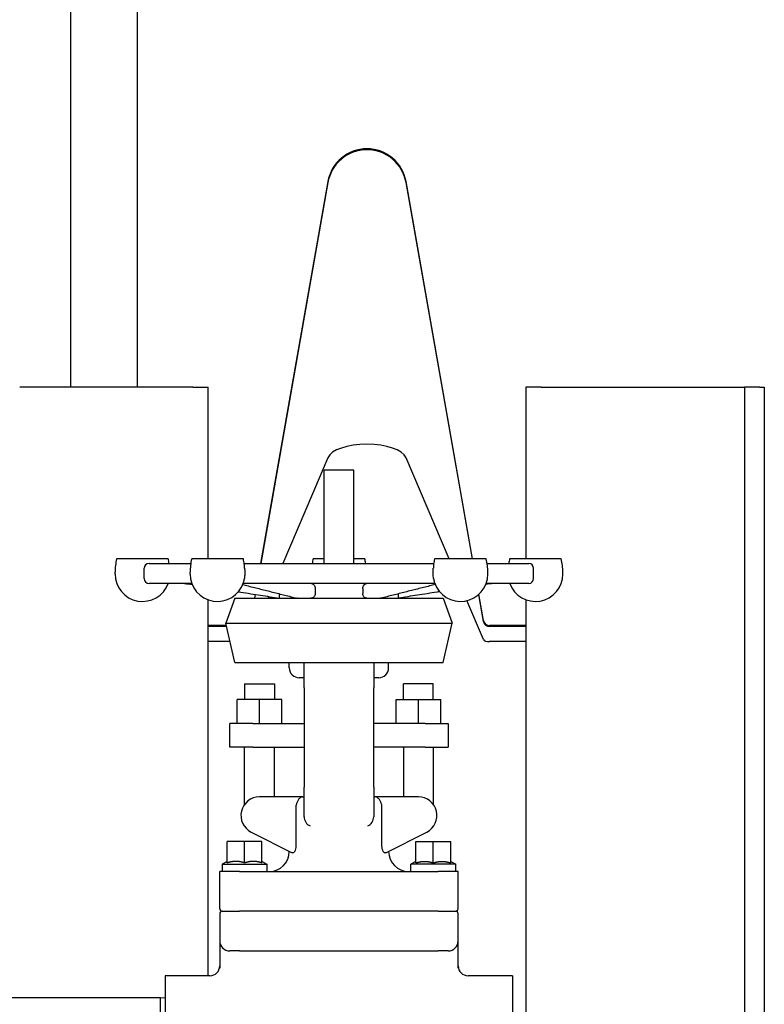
# Model space of a CAD drawing. Header units: inches. Extents: x 24 to 1128, y -94 to 748.
# Tile 423 of 546: x 977 to 986, y 259 to 271. Entities that reach past the tile are written whole.
import ezdxf

# ---------------------------------------------------------------- set-up
doc = ezdxf.new("R2010")
doc.units = ezdxf.units.IN
doc.header["$LTSCALE"] = 32
doc.header["$MEASUREMENT"] = 0
doc.layers.add('Visible (ANSI)', color=7, linetype='Continuous', lineweight=30)

msp = doc.modelspace()

# ---------------------------------------------------------------- linework, layer by layer
at = {"layer": 'Visible (ANSI)'}
for p, q in [((977.27166, 278.06287), (977.27166, 266.40662)), ((978.11166, 278.06287), (978.11166, 266.40662)), ((980.51176, 268.99345), (979.66441, 264.18787)), ((980.51176, 268.9815), (979.66651, 264.18787)), ((982.33334, 264.24787), (981.49657, 268.99345)), ((982.33123, 264.24787), (981.49657, 268.9815)), ((978.81416, 266.40662), (976.63416, 266.40662)), ((978.81416, 266.40662), (979.00416, 266.40662)), ((979.00416, 264.24787), (979.00416, 266.40662)), ((983.00416, 266.40662), (983.00416, 264.24787)), ((983.19416, 266.40662), (983.00416, 266.40662)), ((983.19416, 266.40662), (985.37416, 266.40662)), ((985.37416, 266.40662), (985.75416, 266.40662)), ((985.75416, 266.40662), (985.75416, 155.34422)), ((985.94416, 266.40662), (985.75416, 266.40662)), ((985.94416, 266.40662), (986.00416, 266.40662)), ((986.00416, 266.40662), (986.00416, 155.34422)), ((980.51176, 265.51881), (979.94519, 264.18787)), ((982.03759, 264.24787), (981.49657, 265.51881)), ((980.46416, 264.18787), (980.46416, 265.36287)), ((980.83916, 265.36287), (980.46416, 265.36287)), ((980.83916, 264.18787), (980.83916, 265.36287)), ((978.50392, 264.24787), (977.85392, 264.24787)), ((978.26166, 264.18787), (978.78697, 264.18787)), ((979.44842, 264.24787), (978.79842, 264.24787)), ((979.45988, 264.18787), (981.84345, 264.18787)), ((980.46416, 264.24787), (980.32666, 264.24787)), ((980.97666, 264.24787), (980.83916, 264.24787)), ((982.5049, 264.24787), (981.8549, 264.24787)), ((982.51636, 264.18787), (983.04166, 264.18787)), ((983.44941, 264.24787), (982.79941, 264.24787)), ((977.83424, 264.05557), (977.83424, 264.07702)), ((978.20166, 263.99787), (978.20166, 264.12787)), ((978.77875, 264.05557), (978.77875, 264.07702)), ((979.46572, 264.07702), (979.46572, 264.05557)), ((981.83761, 264.05557), (981.83761, 264.07702)), ((982.52458, 264.05557), (982.52458, 264.07702)), ((983.10166, 263.99787), (983.10166, 264.12787)), ((983.46908, 264.05557), (983.46908, 264.07702)), ((978.79946, 263.93787), (978.26166, 263.93787)), ((981.85595, 263.93787), (979.44738, 263.93787)), ((983.04166, 263.93787), (982.50386, 263.93787)), ((979.90166, 263.75037), (979.90166, 263.80701)), ((980.35276, 263.8746), (980.35276, 263.80945)), ((980.95057, 263.8746), (980.95057, 263.80945)), ((981.40166, 263.75037), (981.40166, 263.80701)), ((982.4703, 263.47116), (982.41216, 263.80089)), ((979.00416, 259.00037), (979.00416, 263.73218)), ((979.34059, 263.75037), (979.22739, 263.4368)), ((979.34059, 263.75037), (981.96274, 263.75037)), ((979.59594, 263.79956), (979.58726, 263.75037)), ((979.59799, 263.79924), (979.58937, 263.75037)), ((979.76848, 263.77277), (979.75895, 263.75037)), ((981.96274, 263.75037), (982.07593, 263.4368)), ((982.4703, 263.23141), (982.26196, 263.7208)), ((982.4703, 263.45921), (982.41034, 263.79924)), ((983.00416, 263.73255), (983.00416, 155.34422)), ((979.34059, 262.94212), (979.22739, 263.4368)), ((979.22739, 263.4368), (982.07593, 263.4368)), ((981.96274, 262.94212), (982.07593, 263.4368)), ((979.2343, 263.40662), (979.00416, 263.40662)), ((979.23703, 263.39467), (979.00416, 263.39467)), ((983.00416, 263.40662), (982.54721, 263.40662)), ((983.00416, 263.39467), (982.54721, 263.39467)), ((979.28051, 263.20467), (979.00416, 263.20467)), ((983.00416, 263.20467), (982.54721, 263.20467)), ((979.34059, 262.94212), (981.96274, 262.94212)), ((980.02666, 262.87537), (980.02666, 262.94212)), ((980.21416, 262.62537), (980.21416, 262.94212)), ((981.08916, 262.94212), (981.08916, 262.62537)), ((981.27666, 262.87537), (981.27666, 262.94212)), ((980.21416, 262.75037), (980.15166, 262.75037)), ((981.15166, 262.75037), (981.08916, 262.75037)), ((979.46416, 262.67537), (979.46416, 262.47537)), ((979.46416, 262.67537), (979.83916, 262.67537)), ((979.83916, 262.67537), (979.83916, 262.47537)), ((980.21416, 262.62537), (980.21416, 261.37537)), ((981.08916, 261.37537), (981.08916, 262.62537)), ((981.46416, 262.47537), (981.46416, 262.67537)), ((981.83916, 262.67537), (981.46416, 262.67537)), ((981.83916, 262.47537), (981.83916, 262.67537)), ((979.37041, 262.17537), (979.37041, 262.47537)), ((979.65166, 262.47537), (979.37041, 262.47537)), ((979.65166, 262.17537), (979.65166, 262.47537)), ((979.93291, 262.47537), (979.65166, 262.47537)), ((979.93291, 262.17537), (979.93291, 262.47537)), ((981.37041, 262.17537), (981.37041, 262.47537)), ((981.37041, 262.47537), (981.65166, 262.47537)), ((981.65166, 262.47537), (981.93291, 262.47537)), ((981.65166, 262.17537), (981.65166, 262.47537)), ((981.93291, 262.17537), (981.93291, 262.47537)), ((979.27666, 261.87537), (979.27666, 262.17537)), ((979.56729, 262.17537), (979.27666, 262.17537)), ((979.56729, 262.17537), (980.21416, 262.17537)), ((981.73604, 262.17537), (981.08916, 262.17537)), ((981.73604, 262.17537), (982.02666, 262.17537)), ((982.02666, 262.17537), (982.02666, 261.87537)), ((979.56729, 261.87537), (979.27666, 261.87537)), ((979.46416, 261.15594), (979.46416, 261.87537)), ((979.56729, 261.87537), (980.21416, 261.87537)), ((979.83916, 261.25037), (979.83916, 261.87537)), ((981.73604, 261.87537), (981.08916, 261.87537)), ((981.46416, 261.87537), (981.46416, 261.25037)), ((981.73604, 261.87537), (982.02666, 261.87537)), ((981.83916, 261.87537), (981.83916, 261.15594)), ((980.21416, 261.00037), (980.21416, 261.37537)), ((981.08916, 261.37537), (981.08916, 261.00037)), ((980.19907, 261.25037), (979.65166, 261.25037)), ((980.19907, 261.25037), (980.21416, 261.25037)), ((981.08916, 261.25037), (981.10426, 261.25037)), ((981.65166, 261.25037), (981.10426, 261.25037)), ((980.1104, 261.12537), (980.1104, 260.63559)), ((981.19293, 260.63559), (981.19293, 261.12537)), ((979.54635, 260.80878), (980.06338, 260.5473)), ((981.23995, 260.5473), (981.75698, 260.80878)), ((979.24541, 260.41978), (979.24541, 260.68787)), ((979.46416, 260.68787), (979.24541, 260.68787)), ((979.46416, 260.41978), (979.46416, 260.68787)), ((979.68291, 260.68787), (979.46416, 260.68787)), ((979.68291, 260.41978), (979.68291, 260.68787)), ((981.62041, 260.68787), (981.83916, 260.68787)), ((981.62041, 260.41978), (981.62041, 260.68787)), ((981.83916, 260.68787), (982.05791, 260.68787)), ((981.83916, 260.41978), (981.83916, 260.68787)), ((982.05791, 260.41978), (982.05791, 260.68787)), ((980.02666, 260.56287), (980.02666, 260.56587)), ((981.27666, 260.56287), (981.27666, 260.56587)), ((979.24291, 260.43787), (979.18291, 260.40323)), ((979.18291, 260.40323), (979.18291, 260.31287)), ((979.18291, 260.40323), (979.74541, 260.40323)), ((979.24541, 260.43787), (979.24291, 260.43787)), ((979.38351, 260.43787), (979.32607, 260.43787)), ((979.60226, 260.43787), (979.54482, 260.43787)), ((979.68541, 260.43787), (979.68291, 260.43787)), ((979.68541, 260.43787), (979.74541, 260.40323)), ((979.74541, 260.40323), (979.74541, 260.31287)), ((981.61791, 260.43787), (981.55791, 260.40323)), ((982.12041, 260.40323), (981.55791, 260.40323)), ((981.55791, 260.31287), (981.55791, 260.40323)), ((981.61791, 260.43787), (981.62041, 260.43787)), ((981.70107, 260.43787), (981.75851, 260.43787)), ((981.91982, 260.43787), (981.97726, 260.43787)), ((982.05791, 260.43787), (982.06041, 260.43787)), ((982.06041, 260.43787), (982.12041, 260.40323)), ((982.12041, 260.31287), (982.12041, 260.40323)), ((979.15166, 259.84412), (979.15166, 260.31287)), ((979.40166, 260.31287), (979.15166, 260.31287)), ((979.40166, 260.31287), (981.90166, 260.31287)), ((982.15166, 260.31287), (981.90166, 260.31287)), ((982.15166, 259.84412), (982.15166, 260.31287)), ((979.15166, 259.78162), (979.15166, 259.43787)), ((979.18291, 259.81287), (979.40166, 259.81287)), ((981.90166, 259.81287), (979.40166, 259.81287)), ((981.90166, 259.81287), (982.12041, 259.81287)), ((982.15166, 259.43787), (982.15166, 259.78162)), ((979.15166, 259.43787), (979.15166, 259.09554)), ((982.15166, 259.09554), (982.15166, 259.43787)), ((979.40166, 259.31287), (979.27666, 259.31287)), ((979.40166, 259.31287), (980.65166, 259.31287)), ((980.65166, 259.31287), (981.90166, 259.31287)), ((982.02666, 259.31287), (981.90166, 259.31287)), ((979.02666, 259.00037), (978.46666, 259.00037)), ((978.46666, 259.00037), (978.46666, 257.12537)), ((982.83666, 259.00037), (982.27666, 259.00037)), ((982.83666, 259.00037), (982.83666, 257.12537)), ((978.40416, 258.72037), (975.84166, 258.72037)), ((978.46666, 258.71874), (978.40416, 258.72037)), ((978.40416, 257.40537), (978.40416, 258.72037))]:
    msp.add_line(p, q, dxfattribs=at)
for centre, radius, start, end in [((981.00416, 268.90662), 0.5, 10, 170), ((981.00416, 268.89467), 0.5, 10, 170), ((978.586, 264.07702), 0.75176, 166.863217, 180), ((978.26166, 264.12787), 0.06, 90, 180), ((977.77183, 264.07702), 0.75176, 8.479986, 13.136783), ((979.53051, 264.07702), 0.75176, 166.863217, 180), ((978.71633, 264.07702), 0.75176, 7.980025, 13.136783), ((981.05875, 264.07702), 0.75176, 166.863217, 171.520014), ((980.24458, 264.07702), 0.75176, 8.479986, 13.136783), ((982.58699, 264.07702), 0.75176, 166.863217, 172.019975), ((981.77282, 264.07702), 0.75176, 0, 13.136783), ((983.5315, 264.07702), 0.75176, 166.863217, 171.520014), ((983.04166, 264.12787), 0.06, 0, 90), ((982.71732, 264.07702), 0.75176, 0, 13.136783), ((978.17892, 264.05557), 0.34467, 180, 340.03444), ((979.12342, 264.05557), 0.34467, 180, 341.681567), ((982.1799, 264.05557), 0.34467, 198.318433, 0), ((983.12441, 264.05557), 0.34467, 199.96556, 0), ((978.26166, 263.99787), 0.06, 180, 270), ((983.04166, 263.99787), 0.06, 270, 0), ((982.54721, 263.48472), 0.0781, 190, 270), ((982.54721, 263.47277), 0.0781, 190, 270), ((980.15166, 262.87537), 0.125, 180, 270), ((981.15166, 262.87537), 0.125, 270, 0), ((979.65166, 261.01702), 0.23335, 90, 243.172694), ((981.65166, 261.01702), 0.23335, 296.827306, 90), ((980.33916, 261.00037), 0.125, 180, 245.901134), ((980.96416, 261.00037), 0.125, 294.098866, 0), ((979.77666, 260.56287), 0.25, 270, 0), ((981.52666, 260.56287), 0.25, 180, 270), ((979.18291, 259.84412), 0.03125, 180, 270), ((982.12041, 259.84412), 0.03125, 270, 0), ((979.18291, 259.78162), 0.03125, 90, 180), ((982.12041, 259.78162), 0.03125, 0, 90), ((979.27666, 259.43787), 0.125, 180, 270), ((982.02666, 259.43787), 0.125, 270, 0), ((979.02666, 259.12537), 0.125, 270, 0), ((982.27666, 259.12537), 0.125, 180, 270)]:
    msp.add_arc(centre, radius, start, end, dxfattribs=at)
for centre, major_axis, end_param in [((981.00416, 265.48285), (-0.5, 0), 6.10865238), ((982.54721, 263.23702), (0.0781, 0), 4.71238898)]:
    msp.add_ellipse(centre, major_axis=major_axis, ratio=0.41421356, start_param=3.31612558, end_param=end_param, dxfattribs=at)
for points, knots in [([(979.46409, 264.12787), (979.46369, 264.13418), (979.46334, 264.1404), (979.46267, 264.15333), (979.46238, 264.15973), (979.46176, 264.17147), (979.46142, 264.17645), (979.46093, 264.18057), (979.46087, 264.18099), (979.46082, 264.18138)], [0.256029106, 0.256029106, 0.256029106, 0.256029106, 0.303466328, 0.303466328, 0.359722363, 0.359722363, 0.422674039, 0.422674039, 0.430103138, 0.430103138, 0.430103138, 0.430103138]), ([(981.84251, 264.18138), (981.84223, 264.17938), (981.84199, 264.1769), (981.84141, 264.16904), (981.84111, 264.16291), (981.84045, 264.14933), (981.8401, 264.14225), (981.83953, 264.1325), (981.83938, 264.13019), (981.83924, 264.12787)], [0.66984584, 0.66984584, 0.66984584, 0.66984584, 0.710456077, 0.710456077, 0.777323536, 0.777323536, 0.836617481, 0.836617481, 0.854862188, 0.854862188, 0.854862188, 0.854862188]), ([(981.83761, 264.07702), (981.83761, 264.08953), (981.8379, 264.10204), (981.8387, 264.11899), (981.83895, 264.12343), (981.83924, 264.12787)], [0, 0, 0, 0, 0.095356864, 0.095356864, 0.129295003, 0.129295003, 0.129295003, 0.129295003]), ([(979.45063, 263.94729), (979.45154, 263.95006), (979.45249, 263.95345), (979.45462, 263.96217), (979.45614, 263.96951), (979.45861, 263.98277), (979.45999, 263.99084), (979.46112, 263.99787)], [0.864360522, 0.864360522, 0.864360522, 0.864360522, 0.90783838, 0.90783838, 0.96968067, 0.96968067, 1.02416142, 1.02416142, 1.02416142, 1.02416142]), ([(980.31166, 263.93537), (980.31328, 263.93482), (980.31489, 263.9342), (980.32321, 263.93046), (980.32941, 263.92599), (980.34022, 263.91456), (980.34469, 263.9076), (980.34942, 263.89593), (980.35067, 263.89177), (980.35234, 263.88325), (980.35276, 263.87893), (980.35276, 263.8746)], [0.044266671, 0.044266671, 0.044266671, 0.044266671, 0.058793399, 0.058793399, 0.120579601, 0.120579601, 0.184530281, 0.184530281, 0.217797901, 0.217797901, 0.250809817, 0.250809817, 0.250809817, 0.250809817]), ([(980.95057, 263.8746), (980.95057, 263.88257), (980.95201, 263.89048), (980.95758, 263.9056), (980.96178, 263.91267), (980.97232, 263.92467), (980.9786, 263.92952), (980.9875, 263.93382), (980.98957, 263.93466), (980.99167, 263.93537)], [0, 0, 0, 0, 0.060794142, 0.060794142, 0.124198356, 0.124198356, 0.187996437, 0.187996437, 0.206750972, 0.206750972, 0.206750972, 0.206750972]), ([(981.84221, 263.99787), (981.84334, 263.99084), (981.84472, 263.98277), (981.84718, 263.96951), (981.84871, 263.96217), (981.85083, 263.95345), (981.85179, 263.95006), (981.8527, 263.94729)], [0, 0, 0, 0, 0.054480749, 0.054480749, 0.11632304, 0.11632304, 0.159800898, 0.159800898, 0.159800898, 0.159800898]), ([(979.38595, 263.83223), (979.39622, 263.83063), (979.40648, 263.82903), (979.49943, 263.81457), (979.58211, 263.80171), (979.74375, 263.7766), (979.8227, 263.76435), (979.90166, 263.75213)], [2.37861559, 2.37861559, 2.37861559, 2.37861559, 2.46176548, 2.46176548, 3.13140025, 3.13140025, 3.77073416, 3.77073416, 3.77073416, 3.77073416]), ([(979.44157, 263.92297), (979.46459, 263.91716), (979.48762, 263.91136), (979.56171, 263.89267), (979.61277, 263.87979), (979.7149, 263.85404), (979.76597, 263.84117), (979.86811, 263.81545), (979.91918, 263.8026), (980.02133, 263.77693), (980.07241, 263.7641), (980.12352, 263.75131)], [0.93208853, 0.93208853, 0.93208853, 0.93208853, 1.23382306, 1.23382306, 1.90300859, 1.90300859, 2.57219412, 2.57219412, 3.24137965, 3.24137965, 3.91056518, 3.91056518, 3.91056518, 3.91056518]), ([(980.35276, 263.80945), (980.35276, 263.80169), (980.35138, 263.79402), (980.34599, 263.77983), (980.34211, 263.77345), (980.33234, 263.7626), (980.32654, 263.75826), (980.31684, 263.75364), (980.31334, 263.75242), (980.30621, 263.75079), (980.30258, 263.75037), (980.29897, 263.75037)], [0, 0, 0, 0, 0.059120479, 0.059120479, 0.117109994, 0.117109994, 0.175625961, 0.175625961, 0.206762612, 0.206762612, 0.237973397, 0.237973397, 0.237973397, 0.237973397]), ([(981.00436, 263.75037), (980.99736, 263.75037), (980.99037, 263.75191), (980.97732, 263.7579), (980.97138, 263.76224), (980.96142, 263.77314), (980.95747, 263.77955), (980.95198, 263.79385), (980.95057, 263.8016), (980.95057, 263.80945)], [0, 0, 0, 0, 0.060407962, 0.060407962, 0.119900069, 0.119900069, 0.178343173, 0.178343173, 0.238137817, 0.238137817, 0.238137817, 0.238137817]), ([(981.86176, 263.92297), (981.83873, 263.91716), (981.81571, 263.91136), (981.74162, 263.89267), (981.69056, 263.87979), (981.58843, 263.85404), (981.53736, 263.84117), (981.43522, 263.81545), (981.38415, 263.8026), (981.28199, 263.77693), (981.23091, 263.7641), (981.17981, 263.75131)], [0.93226417, 0.93226417, 0.93226417, 0.93226417, 1.23399871, 1.23399871, 1.90318425, 1.90318425, 2.5723698, 2.5723698, 3.24155534, 3.24155534, 3.91074089, 3.91074089, 3.91074089, 3.91074089]), ([(981.91738, 263.83223), (981.90711, 263.83063), (981.89684, 263.82903), (981.8039, 263.81457), (981.72121, 263.80171), (981.55958, 263.7766), (981.48063, 263.76435), (981.40166, 263.75213)], [2.39437536, 2.39437536, 2.39437536, 2.39437536, 2.47752523, 2.47752523, 3.14716, 3.14716, 3.7864939, 3.7864939, 3.7864939, 3.7864939]), ([(980.19907, 261.25037), (980.19899, 261.25037), (980.19891, 261.25037), (980.1881, 261.25033), (980.17753, 261.24734), (980.15858, 261.23587), (980.15014, 261.22803), (980.13584, 261.20888), (980.12988, 261.19823), (980.1201, 261.17502), (980.11627, 261.1629), (980.11332, 261.15037)], [-0.457659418, -0.457659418, -0.457659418, -0.457659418, -0.456707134, -0.456707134, -0.323045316, -0.323045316, -0.203350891, -0.203350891, -0.098062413, -0.098062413, 0, 0, 0, 0]), ([(981.19001, 261.15037), (981.18705, 261.1629), (981.18323, 261.17502), (981.17345, 261.19823), (981.16749, 261.20888), (981.15318, 261.22803), (981.14475, 261.23587), (981.1258, 261.24734), (981.11522, 261.25033), (981.10441, 261.25037), (981.10434, 261.25037), (981.10426, 261.25037)], [-0.459866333, -0.459866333, -0.459866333, -0.459866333, -0.361125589, -0.361125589, -0.255108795, -0.255108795, -0.134586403, -0.134586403, 0, 0, 0.000958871, 0.000958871, 0.000958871, 0.000958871]), ([(980.1104, 260.63559), (980.1104, 260.62258), (980.10912, 260.60865), (980.10362, 260.58378), (980.09942, 260.57285), (980.09439, 260.56416), (980.094, 260.56351), (980.0936, 260.56287)], [0, 0, 0, 0, 0.099124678, 0.099124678, 0.198249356, 0.198249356, 0.206443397, 0.206443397, 0.206443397, 0.206443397]), ([(981.20972, 260.56287), (981.20933, 260.56351), (981.20894, 260.56416), (981.20391, 260.57285), (981.1997, 260.58378), (981.19421, 260.60865), (981.19293, 260.62258), (981.19293, 260.63559)], [0.621272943, 0.621272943, 0.621272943, 0.621272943, 0.629466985, 0.629466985, 0.728591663, 0.728591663, 0.827716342, 0.827716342, 0.827716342, 0.827716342]), ([(980.0936, 260.56287), (980.09007, 260.5572), (980.08608, 260.55302), (980.07679, 260.54638), (980.07131, 260.54492), (980.06533, 260.54644), (980.06434, 260.54682), (980.06338, 260.5473)], [-0.412603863, -0.412603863, -0.412603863, -0.412603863, -0.334501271, -0.334501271, -0.2278539, -0.2278539, -0.205723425, -0.205723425, -0.205723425, -0.205723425]), ([(981.23995, 260.5473), (981.23689, 260.54576), (981.23348, 260.54532), (981.22551, 260.54713), (981.22084, 260.54978), (981.214, 260.55677), (981.21179, 260.55956), (981.20972, 260.56287)], [-3.056929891, -3.056929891, -3.056929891, -3.056929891, -2.988174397, -2.988174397, -2.909263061, -2.909263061, -2.870657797, -2.870657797, -2.870657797, -2.870657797])]:
    msp.add_open_spline(points, degree=3, knots=knots, dxfattribs=at)
for points in [[(979.46572, 264.05557), (979.46572, 264.03648), (979.46421, 264.01709), (979.46112, 263.99787)], [(979.46409, 264.12787), (979.46518, 264.11095), (979.46572, 264.09399), (979.46572, 264.07702)], [(981.84221, 263.99787), (981.83912, 264.01709), (981.83761, 264.03648), (981.83761, 264.05557)], [(978.70804, 263.93787), (978.74049, 263.93281), (978.77294, 263.92775), (978.80539, 263.92269)], [(980.30414, 263.93787), (980.30665, 263.93704), (980.30916, 263.9362), (980.31166, 263.93537)], [(980.99167, 263.93537), (980.99417, 263.9362), (980.99668, 263.93704), (980.99918, 263.93787)], [(982.59529, 263.93787), (982.56284, 263.93281), (982.53039, 263.92775), (982.49794, 263.92269)], [(980.13115, 263.75037), (980.12857, 263.75037), (980.12601, 263.75069), (980.12352, 263.75131)], [(981.17981, 263.75131), (981.17731, 263.75069), (981.17475, 263.75037), (981.17218, 263.75037)], [(980.11332, 261.15037), (980.11134, 261.14199), (980.1104, 261.13329), (980.1104, 261.12537)], [(981.19293, 261.12537), (981.19293, 261.13329), (981.19199, 261.14199), (981.19001, 261.15037)]]:
    msp.add_open_spline(points, degree=3, dxfattribs=at)
for points, weights in [([(979.32607, 260.43787), (979.28841, 260.43411), (979.24541, 260.41978)], [1.60874112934, 1.58525582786, 1.50177150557]), ([(979.46416, 260.41978), (979.42117, 260.43411), (979.38351, 260.43787)], [1.50177150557, 1.58525582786, 1.60874112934]), ([(979.54482, 260.43787), (979.50716, 260.43411), (979.46416, 260.41978)], [1.60874112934, 1.58525582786, 1.50177150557]), ([(979.68291, 260.41978), (979.63992, 260.43411), (979.60226, 260.43787)], [1.50177150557, 1.58525582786, 1.60874112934]), ([(981.62041, 260.41978), (981.66341, 260.43411), (981.70107, 260.43787)], [1.50177150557, 1.58525582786, 1.60874112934]), ([(981.75851, 260.43787), (981.79617, 260.43411), (981.83916, 260.41978)], [1.60874112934, 1.58525582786, 1.50177150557]), ([(981.83916, 260.41978), (981.88216, 260.43411), (981.91982, 260.43787)], [1.50177150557, 1.58525582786, 1.60874112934]), ([(981.97726, 260.43787), (982.01492, 260.43411), (982.05791, 260.41978)], [1.60874112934, 1.58525582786, 1.50177150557])]:
    msp.add_rational_spline(points, weights, degree=2, dxfattribs=at)

doc.saveas('drawing.dxf')
